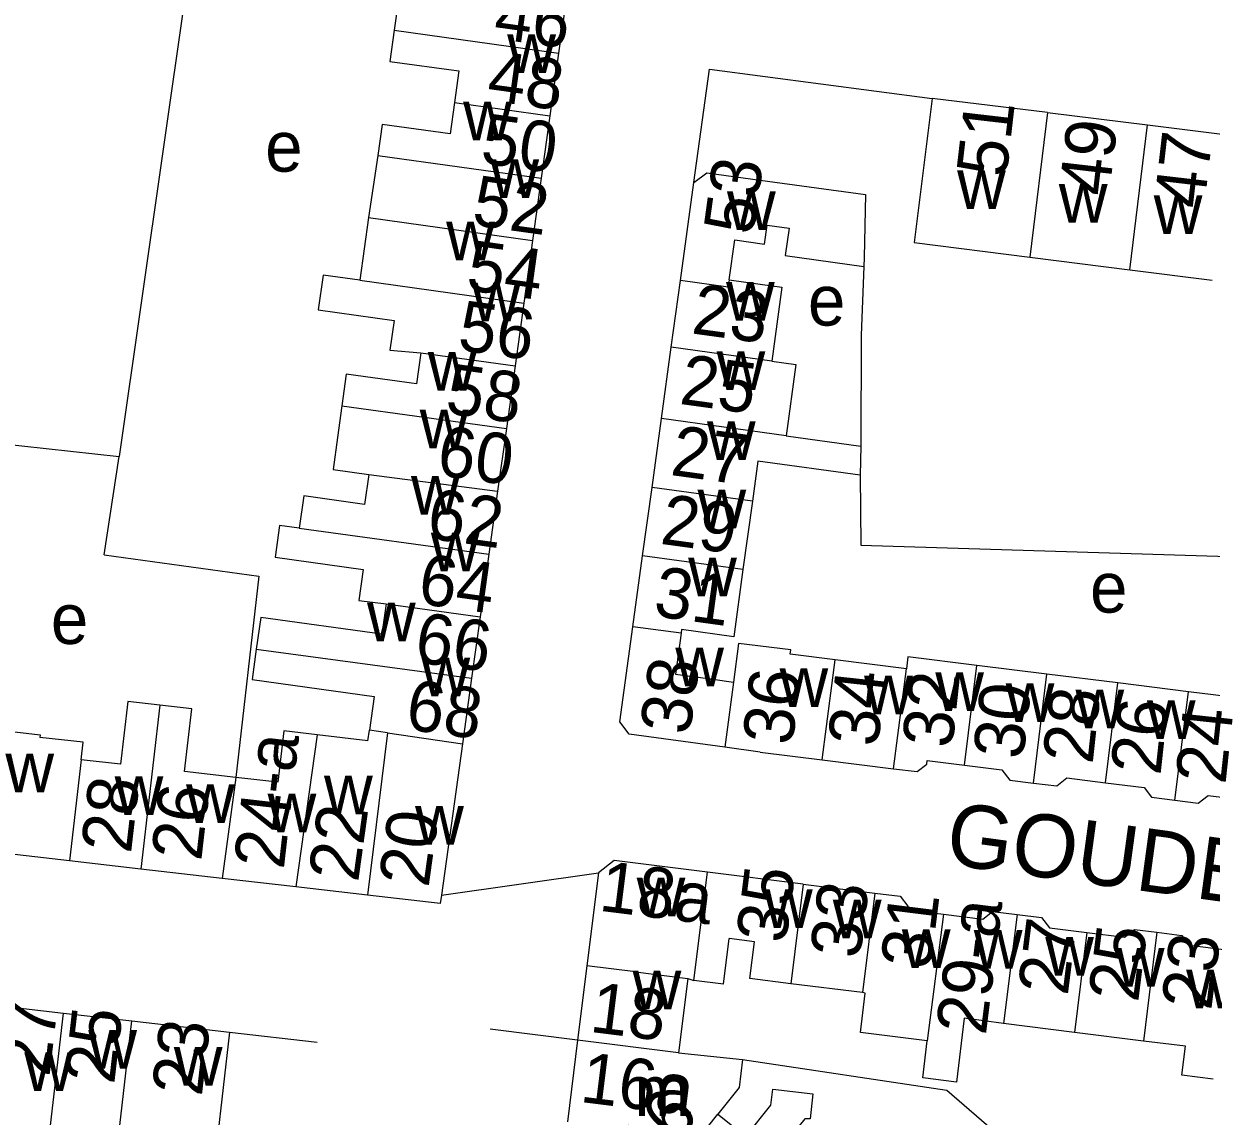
# Model space of a CAD drawing. Extents: x 161258 to 163262, y 380749 to 382054.
# Drawn here: x 161941.5 to 162035.8, y 381384 to 381470.7 of the extents above; entities that cross this region are included whole.
import ezdxf

# ---------------------------------------------------------------- set-up
doc = ezdxf.new("R2010")
doc.units = 0
for name, color, linetype in [('BLT_Basislijn', 7, 'Continuous'), ('BLT_Bebouwing', 7, 'Continuous'), ('BLT_Centroide', 7, 'Continuous'), ('BLT_Huisnummer', 7, 'Continuous'), ('BLT_Huisnummer_ tussenligend', 7, 'Continuous'), ('BLT_Huisnummer_reeks', 7, 'Continuous'), ('BLT_Onderverdeling_panden', 7, 'Continuous'), ('BLT_Straatnaam', 7, 'Continuous'), ('BLT_Vlakafsluiter', 7, 'Continuous')]:
    doc.layers.add(name, color=color, linetype=linetype)

msp = doc.modelspace()

# ---------------------------------------------------------------- linework, layer by layer
at = {"layer": 'BLT_Basislijn'}
for p, q in [((161937.363, 381437.638), (161949.072, 381436.37)), ((161947.88, 381428.555), (161949.072, 381436.37)), ((161957.825, 381390.625), (161964.781, 381389.829)), ((161985.488, 381389.988), (161978.541, 381390.856))]:
    msp.add_line(p, q, dxfattribs=at)
for points in [[(161957.227, 381495.118), (161956.613, 381490.709), (161956.065, 381485.214), (161949.072, 381436.37)], [(161994.73, 381458.123), (161995.968, 381467.129), (162013.647, 381464.806)], [(162008.234, 381451.457), (162008.026, 381446.008), (162007.981, 381437.194)], [(162007.942, 381434.882), (162007.988, 381429.327), (162057.833, 381427.784)], [(161947.88, 381428.555), (161960.148, 381426.849), (161958.322, 381410.864)], [(161998.594, 381388.464), (162014.821, 381386.015), (162022.107, 381379.723), (162051.681, 381376.034)]]:
    msp.add_lwpolyline(points, dxfattribs=at)
at = {"layer": 'BLT_Bebouwing'}
for p, q in [((161984.663, 381473.323), (161983.978, 381468.404)), ((161983.978, 381468.404), (161983.286, 381463.433)), ((162022.833, 381463.674), (162013.647, 381464.806)), ((161983.286, 381463.433), (161982.595, 381458.471)), ((162022.833, 381463.674), (162030.773, 381462.696)), ((162030.773, 381462.696), (162037.325, 381461.889)), ((161969.609, 381460.278), (161968.872, 381455.339)), ((161982.595, 381458.471), (161981.907, 381453.526)), ((162000, 381458.313), (162008.349, 381457.165)), ((161968.872, 381455.339), (161968.178, 381450.356)), ((161981.907, 381453.526), (161981.212, 381448.54)), ((162021.418, 381452.194), (162029.356, 381451.194)), ((162029.356, 381451.194), (162035.902, 381450.369)), ((161992.93, 381445.039), (161993.661, 381450.349)), ((161997.532, 381450.387), (162000, 381450.047)), ((161981.212, 381448.54), (161980.52, 381443.564)), ((161992.15, 381439.374), (161992.93, 381445.039)), ((161980.52, 381443.564), (161979.825, 381438.576)), ((161991.399, 381433.91), (161992.15, 381439.374)), ((161979.825, 381438.576), (161979.132, 381433.596)), ((162002.059, 381438.009), (162007.981, 381437.194)), ((162007.981, 381437.194), (162007.942, 381434.882)), ((161999.815, 381436.001), (161999.376, 381432.813)), ((162007.942, 381434.882), (161999.815, 381436.001)), ((161979.132, 381433.596), (161978.434, 381428.589)), ((161990.651, 381428.473), (161991.399, 381433.91)), ((161999.376, 381432.813), (161998.628, 381427.376)), ((161978.434, 381428.589), (161977.743, 381423.627)), ((161989.876, 381422.84), (161990.651, 381428.473)), ((161977.743, 381423.627), (161977.063, 381418.739)), ((162022.769, 381419.071), (162017.212, 381419.763)), ((162028.411, 381418.369), (162022.769, 381419.071)), ((161977.063, 381418.739), (161976.34, 381413.548)), ((162034.015, 381417.672), (162028.411, 381418.369)), ((162039.59, 381416.978), (162034.015, 381417.672)), ((161968.827, 381413.786), (161964.8, 381414.249)), ((161976.34, 381413.548), (161974.665, 381401.514)), ((161999.996, 381412.88), (161997.189, 381413.266)), ((161999.996, 381412.88), (162004.906, 381412.269)), ((161941.682, 381404.633), (161933.823, 381405.536)), ((161945.12, 381404.239), (161941.682, 381404.633)), ((161950.791, 381403.588), (161945.12, 381404.239)), ((161957.243, 381402.847), (161950.791, 381403.588)), ((161987.152, 381403.293), (161986.227, 381395.897)), ((162003.406, 381402.386), (161995.81, 381403.334)), ((161963.109, 381402.173), (161957.243, 381402.847)), ((161968.802, 381401.52), (161963.109, 381402.173)), ((162003.406, 381402.386), (162009.104, 381401.673)), ((161997.073, 381394.453), (161997.526, 381398.068)), ((161986.227, 381395.897), (161985.488, 381389.988)), ((161994.234, 381394.896), (161993.496, 381388.987)), ((161994.234, 381394.896), (161994.735, 381394.746)), ((161997.073, 381394.453), (161994.735, 381394.746)), ((162008.115, 381393.769), (162002.417, 381394.482)), ((161939.389, 381392.758), (161944.628, 381392.152)), ((161944.628, 381392.152), (161950.076, 381391.522)), ((161950.076, 381391.522), (161957.825, 381390.625)), ((161957.825, 381390.625), (161956.754, 381381.363)), ((162024.967, 381390.61), (162019.323, 381391.316)), ((162030.439, 381389.926), (162024.967, 381390.61)), ((161993.496, 381388.987), (161998.594, 381388.464))]:
    msp.add_line(p, q, dxfattribs=at)
for points in [[(161977.105, 381474.375), (161976.765, 381471.931), (161971.26, 381472.697), (161970.915, 381470.223)], [(161970.915, 381470.223), (161970.571, 381467.75), (161976.06, 381466.986), (161975.712, 381464.488)], [(161975.712, 381464.488), (161975.364, 381461.99), (161969.952, 381462.743), (161969.609, 381460.278)], [(162013.647, 381464.806), (162012.217, 381453.353), (162021.418, 381452.194)], [(161994.73, 381458.123), (161995.752, 381458.898), (162000, 381458.313)], [(161993.661, 381450.349), (161994.73, 381458.123)], [(162008.349, 381457.165), (162008.247, 381452.167), (162008.234, 381451.457)], [(161997.532, 381450.387), (161997.969, 381453.559), (162000.345, 381453.231), (162000.552, 381454.733), (162002.289, 381454.494), (162001.99, 381452.317), (162008.234, 381451.457)], [(161968.178, 381450.356), (161965.265, 381450.761), (161964.882, 381448.008), (161970.907, 381447.169), (161970.58, 381444.819), (161973.031, 381444.607)], [(162000, 381450.047), (162001.715, 381449.811), (162000.907, 381443.942)], [(161973.031, 381444.607), (161972.687, 381442.136), (161967.111, 381442.912), (161966.76, 381440.397)], [(162000.907, 381443.942), (162002.838, 381443.677), (162002.059, 381438.009)], [(161966.76, 381440.397), (161966.41, 381437.882), (161966.054, 381435.33), (161968.901, 381434.934)], [(161968.901, 381434.934), (161968.546, 381432.554), (161963.727, 381433.225), (161963.371, 381430.669)], [(161963.371, 381430.669), (161961.81, 381430.886), (161961.459, 381428.362), (161968.442, 381427.391), (161968.098, 381424.921), (161970.266, 381424.667)], [(161998.628, 381427.376), (161997.893, 381422.039), (161993.745, 381422.61), (161993.707, 381422.337)], [(161970.266, 381424.667), (161969.929, 381422.244), (161960.31, 381423.583), (161959.959, 381421.059)], [(161997.189, 381413.266), (161989.574, 381414.314), (161988.837, 381415.288), (161989.876, 381422.84)], [(161993.707, 381422.337), (161993.258, 381419.07), (161996.237, 381418.66), (161997.866, 381418.436)], [(161959.959, 381421.059), (161959.624, 381418.654), (161969.316, 381417.303), (161968.944, 381414.625)], [(162005.946, 381420.202), (162002.385, 381420.645), (162002.429, 381420.996), (161998.269, 381421.513), (161997.866, 381418.436)], [(162011.608, 381419.497), (162005.946, 381420.202)], [(162017.212, 381419.763), (162011.727, 381420.446), (162011.608, 381419.497)], [(161952.289, 381416.6), (161949.754, 381416.892), (161949.18, 381411.91), (161946.045, 381412.271)], [(161958.322, 381410.864), (161954.252, 381411.332), (161954.825, 381416.308), (161952.289, 381416.6)], [(161934.841, 381414.376), (161934.931, 381415.166), (161942.787, 381414.261), (161942.766, 381414.051)], [(161964.8, 381414.249), (161962.141, 381414.555), (161961.671, 381410.479), (161958.322, 381410.864)], [(161946.045, 381412.271), (161946.205, 381413.655), (161942.766, 381414.051)], [(162004.906, 381412.269), (162010.588, 381411.562)], [(162010.588, 381411.562), (162012.463, 381411.329), (162013.234, 381411.929), (162013.27, 381412.219), (162016.232, 381411.85)], [(162016.232, 381411.85), (162019.196, 381411.481), (162019.839, 381410.655), (162021.698, 381410.422)], [(162021.698, 381410.422), (162023.557, 381410.192), (162024.368, 381410.824), (162027.43, 381410.442)], [(162027.43, 381410.442), (162030.492, 381410.061), (162031.094, 381409.289), (162032.95, 381409.058)], [(162032.95, 381409.058), (162034.803, 381408.827), (162035.583, 381409.435), (162038.61, 381409.058)], [(161995.81, 381403.334), (161988.398, 381404.261), (161987.152, 381403.293)], [(161974.665, 381401.514), (161974.573, 381400.857), (161968.802, 381401.52)], [(162009.104, 381401.673), (162011.111, 381401.422), (162011.714, 381400.646), (162011.68, 381400.368), (162014.559, 381400.008)], [(162014.559, 381400.008), (162017.69, 381399.616), (162018.462, 381400.217), (162020.404, 381399.974)], [(162020.404, 381399.974), (162022.346, 381399.732), (162022.97, 381398.929), (162025.96, 381398.555)], [(162025.96, 381398.555), (162028.95, 381398.182), (162029.73, 381398.789), (162031.52, 381398.565)], [(162031.52, 381398.565), (162033.504, 381398.317), (162034.1, 381397.552), (162037.258, 381397.157)], [(162002.417, 381394.482), (161999.165, 381394.888), (161999.531, 381397.818), (161997.526, 381398.068)], [(162013.271, 381389.934), (162007.953, 381390.598), (162008.345, 381393.74), (162008.115, 381393.769)], [(162019.323, 381391.316), (162016.201, 381391.738), (162015.583, 381386.666), (162012.93, 381386.997), (162013.271, 381389.934)], [(161985.488, 381389.988), (161984.678, 381383.511)], [(162035.975, 381386.905), (162033.5, 381387.215), (162033.786, 381389.508), (162030.439, 381389.926)], [(161998.594, 381388.464), (161998.334, 381386.248), (161996.631, 381384.113)], [(161996.631, 381384.113), (161998.861, 381382.335), (162000.848, 381384.828), (162000.987, 381386.106), (162004.183, 381385.731), (162003.967, 381383.747), (162003.537, 381383.756), (162001.642, 381381.394)]]:
    msp.add_lwpolyline(points, dxfattribs=at)
at = {"layer": 'BLT_Onderverdeling_panden'}
for p, q in [((161970.915, 381470.223), (161983.978, 381468.404)), ((161975.712, 381464.488), (161983.286, 381463.433)), ((162022.833, 381463.674), (162021.418, 381452.194)), ((162029.356, 381451.194), (162030.773, 381462.696)), ((161969.609, 381460.278), (161982.595, 381458.471)), ((161968.872, 381455.339), (161981.907, 381453.526)), ((161968.178, 381450.356), (161981.212, 381448.54)), ((161973.031, 381444.607), (161980.52, 381443.564)), ((162000.907, 381443.942), (161992.93, 381445.039)), ((161966.76, 381440.397), (161979.825, 381438.576)), ((162002.059, 381438.009), (161992.15, 381439.374)), ((161968.901, 381434.934), (161979.132, 381433.596)), ((161999.376, 381432.813), (161991.399, 381433.91)), ((161963.371, 381430.669), (161978.434, 381428.589)), ((161998.628, 381427.376), (161990.651, 381428.473)), ((161970.266, 381424.667), (161977.743, 381423.627)), ((161993.707, 381422.337), (161989.876, 381422.84)), ((161959.959, 381421.059), (161977.063, 381418.739)), ((162004.906, 381412.269), (162005.946, 381420.202)), ((162010.588, 381411.562), (162011.608, 381419.497)), ((162016.232, 381411.85), (162017.212, 381419.763)), ((162021.698, 381410.422), (162022.769, 381419.071)), ((161997.866, 381418.436), (161997.189, 381413.266)), ((162027.43, 381410.442), (162028.411, 381418.369)), ((162032.95, 381409.058), (162034.015, 381417.672)), ((161952.289, 381416.6), (161950.791, 381403.588)), ((161964.8, 381414.249), (161963.109, 381402.173)), ((161970.388, 381414.409), (161968.802, 381401.52)), ((161968.827, 381413.786), (161968.944, 381414.625)), ((161970.388, 381414.409), (161968.944, 381414.625)), ((161970.388, 381414.409), (161976.34, 381413.548)), ((161946.045, 381412.271), (161945.12, 381404.239)), ((161958.322, 381410.864), (161957.243, 381402.847)), ((161995.365, 381399.782), (161995.81, 381403.334)), ((162003.406, 381402.386), (162002.417, 381394.482)), ((162009.104, 381401.673), (162008.115, 381393.769)), ((161994.735, 381394.746), (161995.365, 381399.782)), ((162014.559, 381400.008), (162013.271, 381389.934)), ((162020.404, 381399.974), (162019.323, 381391.316)), ((162025.96, 381398.555), (162024.967, 381390.61)), ((162031.52, 381398.565), (162030.439, 381389.926)), ((161990.078, 381395.415), (161986.227, 381395.897)), ((161990.078, 381395.415), (161994.234, 381394.896)), ((161943.153, 381379.419), (161944.628, 381392.152)), ((161949.116, 381383.222), (161950.076, 381391.522)), ((161993.496, 381388.987), (161985.488, 381389.988))]:
    msp.add_line(p, q, dxfattribs=at)
for points in [[(161997.532, 381450.387), (161997.441, 381449.806), (161993.661, 381450.349)], [(161991.69, 381377.922), (161996.631, 381384.113)]]:
    msp.add_lwpolyline(points, dxfattribs=at)
at = {"layer": 'BLT_Vlakafsluiter'}
msp.add_line((161974.665, 381401.514), (161987.152, 381403.293), dxfattribs=at)

# ---------------------------------------------------------------- texts
at = {"layer": 'BLT_Centroide'}
for s, p in [('w', (161979.898, 381466.812)), ('w', (161976.398, 381461.469)), ('e', (161960.664, 381458.988)), ('w', (161978.562, 381456.906)), ('w', (162015.641, 381456.032)), ('w', (162023.725, 381454.926)), ('w', (161997.359, 381454.344)), ('w', (162031.262, 381454.039)), ('w', (161975.047, 381451.938)), ('w', (161977.094, 381447.094)), ('w', (161997.281, 381447.156)), ('e', (162003.788, 381446.761)), ('w', (161973.586, 381441.594)), ('w', (161996.531, 381441.656)), ('w', (161972.945, 381437)), ('w', (161995.766, 381436.094)), ('w', (161972.25, 381431.75)), ('w', (161995.016, 381430.656)), ('w', (161973.828, 381427.25)), ('w', (161994.273, 381425.25)), ('e', (162026.203, 381423.96)), ('e', (161943.636, 381421.468)), ('w', (161968.758, 381421.688)), ('w', (161993.25, 381418.109)), ('w', (161973.086, 381417.312)), ('w', (162001.531, 381416.469)), ('w', (162008.25, 381415.875)), ('w', (162013.906, 381416.156)), ('w', (162019.5, 381415.281)), ('w', (162025.047, 381414.766)), ('w', (162030.719, 381413.922)), ('w', (161940.023, 381409.688)), ('w', (161948.703, 381407.891)), ('w', (161965.343, 381407.922)), ('w', (161954.375, 381407.25)), ('w', (161960.859, 381406.5)), ('w', (161972.578, 381405.516)), ('w', (161990.18, 381399.844)), ('w', (162000.297, 381398.906)), ('w', (162005.766, 381398.078)), ('w', (162011.25, 381395.719)), ('w', (162016.969, 381395.672)), ('w', (162022.641, 381395.125)), ('w', (162028.25, 381394.234)), ('w', (161989.859, 381392.438)), ('w', (162033.844, 381392.516)), ('w', (161946.609, 381387.719)), ('w', (161941.531, 381385.953)), ('w', (161953.406, 381386.391)), ('m', (161990, 381383.969))]:
    msp.add_text(s, height=4, dxfattribs=at).set_placement(p)
at = {"layer": 'BLT_Huisnummer'}
for s, height, rotation, p in [('46', 4, 352.07016, (161978.725, 381469.583)), ('50', 4, 352.07817, (161977.672, 381459.68)), ('51', 4, 83.38032, (162019.544, 381458.471)), ('49', 4, 83.38032, (162027.704, 381456.968)), ('53', 3.9999, 82.1564, (161999.441, 381453.886)), ('54', 3.9999, 352.06816, (161976.54, 381449.605)), ('23', 4, 352.16467, (161994.452, 381446.15)), ('58', 4, 352.06523, (161974.881, 381439.806)), ('27', 3.9999, 352.1637, (161992.778, 381434.902)), ('62', 4, 352.07674, (161973.395, 381429.885)), ('31', 4, 352.16273, (161991.431, 381423.701)), ('38', 4, 82.17307, (161994.384, 381414.167)), ('34', 4, 83.81994, (162009.343, 381413.234)), ('68', 4, 352.07307, (161971.713, 381414.713)), ('30', 4, 83.81612, (162020.882, 381412.231)), ('26', 4, 83.81267, (162031.794, 381410.976)), ('28', 4, 83.43276, (161949.996, 381404.759)), ('20', 4, 82.07311, (161973.636, 381402.055)), ('18a', 4, 352.87741, (161987.101, 381400.289)), ('35', 4, 82.86437, (162002.037, 381397.62)), ('25', 4, 82.87417, (162030.019, 381392.936)), ('18', 4, 352.87498, (161986.368, 381390.667)), ('27', 4, 83.39028, (161943.516, 381387.026)), ('23', 4, 83.40119, (161955.62, 381385.471))]:
    msp.add_text(s, height=height, rotation=rotation, dxfattribs=at).set_placement(p)
at = {"layer": 'BLT_Huisnummer_ tussenligend'}
for s, height, rotation, p in [('48', 4, 352.07016, (161978.187, 381464.666)), ('47', 4, 83.38032, (162035.254, 381455.972)), ('52', 4, 352.07817, (161977.003, 381454.762)), ('56', 3.9999, 352.06816, (161975.859, 381444.825)), ('25', 4, 352.16467, (161993.497, 381440.551)), ('60', 4, 352.06523, (161974.191, 381434.892)), ('29', 3.9999, 352.1637, (161991.968, 381429.438)), ('64', 4, 352.07674, (161972.699, 381424.697)), ('66', 4, 352.07674, (161972.427, 381420.054)), ('36', 4, 83.81994, (162002.564, 381413.354)), ('32', 4, 83.81612, (162015.24, 381413.123)), ('28', 4, 83.81267, (162026.402, 381411.862)), ('24', 4, 83.81439, (162036.956, 381410.257)), ('26', 4, 83.43817, (161955.578, 381404.164)), ('22', 4, 82.07311, (161968.043, 381402.478)), ('33', 4, 82.86437, (162007.904, 381396.391)), ('31', 4, 82.87587, (162013.509, 381395.556)), ('27', 4, 82.87417, (162024.423, 381393.469)), ('23', 4, 82.86847, (162035.824, 381392.298)), ('25', 4, 83.40119, (161948.662, 381386.427))]:
    msp.add_text(s, height=height, rotation=rotation, dxfattribs=at).set_placement(p)
at = {"layer": 'BLT_Huisnummer_reeks'}
for s, rotation, p in [('24-a', 83.43817, (161962.135, 381403.502)), ('29-a', 82.87587, (162017.917, 381390.323)), ('16a', 352.87498, (161985.597, 381385.101)), ('16', 51.43422, (161991.523, 381379.382))]:
    msp.add_text(s, height=4, rotation=rotation, dxfattribs=at).set_placement(p)
at = {"layer": 'BLT_Straatnaam'}
msp.add_text('GOUDENREGENSTRAAT', height=5, rotation=352.23979, dxfattribs=at).set_placement((162014.59, 381404))

doc.saveas('drawing.dxf')
